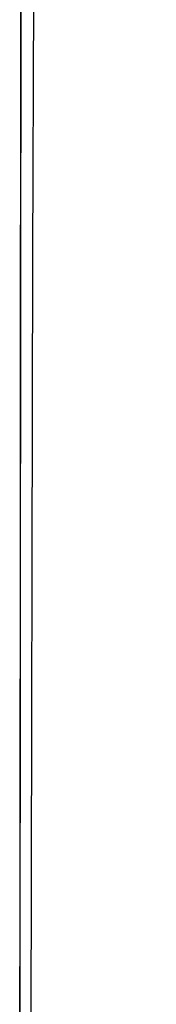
# Model space of a CAD drawing. Header units: metres. Extents: x 209747 to 209830, y 1182430 to 1182564.
# Tile 418 of 656: x 209752.411 to 209752.4362, y 1182481.6099 to 1182481.7914. Entities that reach past the tile are written whole.
import ezdxf

# ---------------------------------------------------------------- set-up
doc = ezdxf.new("R2010")
doc.units = ezdxf.units.M
doc.header["$MEASUREMENT"] = 0
doc.linetypes.add('DGN Style 2', pattern=[15.036391, 9.021834, -6.014556])
doc.layers.get('0').update_dxf_attribs({"color": 254})

# ---------------------------------------------------------------- blocks, each defined once
blk = doc.blocks.new('ATTEMP')
at = {"color": 5, "linetype": 'Continuous', "flags": 128}
for points in [[(-8.96516, -18.04543), (-8.96501, -17.80139), (-8.96467, -17.55731), (-8.96412, -17.31321), (-8.96334, -17.06911), (-8.96231, -16.82502), (-8.96098, -16.58095), (-8.95934, -16.33692), (-8.95737, -16.09292), (-8.95502, -15.84898), (-8.95228, -15.6051), (-8.94912, -15.36129), (-8.9455, -15.11755), (-8.9414, -14.87389)], [(-8.96637, -18.05759), (-8.96651, -17.83241), (-8.96654, -17.60657), (-8.96644, -17.38016), (-8.96617, -17.15324), (-8.96572, -16.92586), (-8.96506, -16.69808), (-8.96417, -16.46995), (-8.96302, -16.24151), (-8.96157, -16.0128), (-8.9598, -15.78387), (-8.95768, -15.55473), (-8.95517, -15.32543), (-8.95223, -15.09599)], [(-8.96635, -18.07552), (-8.96651, -17.86007), (-8.96656, -17.6459), (-8.9665, -17.43301), (-8.9663, -17.22067), (-8.96597, -17.00727), (-8.96546, -16.79288), (-8.96477, -16.57761), (-8.96387, -16.36156), (-8.96274, -16.1448), (-8.96135, -15.92742), (-8.95967, -15.70949), (-8.95769, -15.49106), (-8.95536, -15.27219), (-8.95266, -15.05293)], [(-8.96635, -18.07552), (-8.96651, -17.86007), (-8.96656, -17.6459), (-8.9665, -17.43301), (-8.96631, -17.22142), (-8.96597, -17.01112), (-8.96549, -16.80211), (-8.96483, -16.59442), (-8.964, -16.38803), (-8.96296, -16.18295), (-8.96172, -15.97918), (-8.96025, -15.77632), (-8.95852, -15.57254), (-8.95651, -15.36775), (-8.95419, -15.16206), (-8.95153, -14.95557)], [(-8.96635, -18.07552), (-8.96651, -17.86007), (-8.96656, -17.6459), (-8.9665, -17.43301), (-8.96631, -17.22142), (-8.96597, -17.01112), (-8.96549, -16.80211), (-8.96483, -16.59442), (-8.964, -16.38803), (-8.96296, -16.18295), (-8.96172, -15.97918), (-8.96026, -15.77674), (-8.95855, -15.57561), (-8.95659, -15.37581), (-8.95437, -15.17734), (-8.95187, -14.98019)], [(-8.96635, -18.07552), (-8.96651, -17.86007), (-8.96656, -17.6459), (-8.9665, -17.43301), (-8.96631, -17.22142), (-8.96597, -17.01112), (-8.96549, -16.80211), (-8.96483, -16.59442), (-8.964, -16.38803), (-8.96296, -16.18295), (-8.96172, -15.97918), (-8.96026, -15.77674), (-8.95855, -15.57561), (-8.95659, -15.37581), (-8.95437, -15.17734), (-8.95187, -14.98019)], [(-8.96635, -18.07552), (-8.96651, -17.86007), (-8.96656, -17.6459), (-8.9665, -17.43301), (-8.96631, -17.22142), (-8.96597, -17.01112), (-8.96549, -16.80211), (-8.96483, -16.59442), (-8.964, -16.38803), (-8.96296, -16.18295), (-8.96172, -15.97918), (-8.96026, -15.77674), (-8.95855, -15.57561), (-8.95659, -15.37581), (-8.95437, -15.17734), (-8.95187, -14.98019)], [(-8.96635, -18.07552), (-8.96651, -17.86007), (-8.96656, -17.6459), (-8.9665, -17.43301), (-8.96631, -17.22142), (-8.96597, -17.01112), (-8.96549, -16.80211), (-8.96483, -16.59442), (-8.964, -16.38803), (-8.96296, -16.18295), (-8.96172, -15.97918), (-8.96026, -15.77674), (-8.95855, -15.57561), (-8.95659, -15.37581), (-8.95437, -15.17734), (-8.95187, -14.98019)]]:
    blk.add_lwpolyline(points, dxfattribs=at)

msp = doc.modelspace()

# ---------------------------------------------------------------- block references
at = {"color": 1, "linetype": 'DGN Style 2'}
msp.add_blockref('ATTEMP', (209761.37756, 1182499.06107), dxfattribs=at)

doc.saveas('drawing.dxf')
